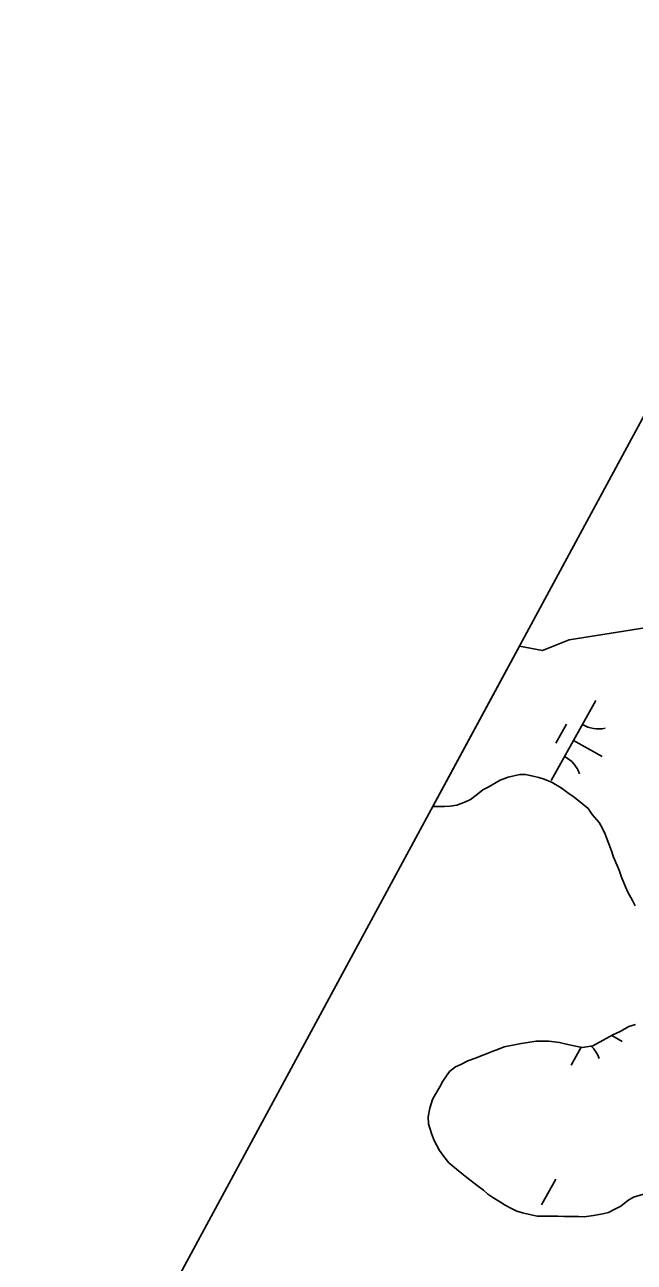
# Model space of a CAD drawing. Extents: x 3923531 to 3943530, y 207391 to 229799.
# Drawn here: x 3930412 to 3930746, y 219861 to 220538 of the extents above; entities that cross this region are included whole.
import ezdxf

# ---------------------------------------------------------------- set-up
doc = ezdxf.new("R2010")
doc.units = 0
for name, color, linetype in [('V-GRID-FRAM', 7, 'Continuous'), ('V-TOPO-SHOR', 7, 'Continuous'), ('V-WETL-SWMP', 7, 'Continuous')]:
    doc.layers.add(name, color=color, linetype=linetype)

msp = doc.modelspace()

# ---------------------------------------------------------------- linework, layer by layer
at = {"layer": 'V-GRID-FRAM'}
msp.add_lwpolyline([(3941569.42, 222286.79), (3934196.47, 209089.08), (3926890.07, 213186.24), (3934009.8, 226348.12), (3941569.42, 222286.79)], dxfattribs=at)
at = {"layer": 'V-TOPO-SHOR'}
msp.add_lwpolyline([(3930683.21, 220198.42), (3930695.89, 220196.05), (3930710.46, 220201.74), (3930751.82, 220208.36)], dxfattribs=at)
at = {"layer": 'V-WETL-SWMP'}
for p, q in [((3930710.46, 220201.74), (3930751.82, 220208.36)), ((3930635.77, 220110.71), (3930683.21, 220198.42)), ((3930683.21, 220198.42), (3930695.89, 220196.05)), ((3930695.89, 220196.05), (3930710.46, 220201.74)), ((3930725.07, 220168.54), (3930700.69, 220124.89)), ((3930709.07, 220155.71), (3930703.22, 220145.24)), ((3930712.88, 220146.71), (3930728.59, 220137.93)), ((3930672.67, 220124.97), (3930666.1, 220121.28)), ((3930677.04, 220126.7), (3930672.67, 220124.97)), ((3930683.39, 220128.22), (3930677.04, 220126.7)), ((3930686.55, 220128.19), (3930683.39, 220128.22)), ((3930690.69, 220127.16), (3930686.55, 220128.19)), ((3930693.85, 220126.53), (3930690.69, 220127.16)), ((3930696.81, 220125.51), (3930693.85, 220126.53)), ((3930701.14, 220123.69), (3930696.81, 220125.51)), ((3930706.06, 220120.86), (3930701.14, 220123.69)), ((3930660.32, 220117.38), (3930656.54, 220114.45)), ((3930663.12, 220119.73), (3930660.32, 220117.38)), ((3930666.1, 220121.28), (3930663.12, 220119.73)), ((3930709.79, 220118.06), (3930706.06, 220120.86)), ((3930713.13, 220115.65), (3930709.79, 220118.06)), ((3930718.03, 220111.84), (3930713.13, 220115.65)), ((3930637.5, 220110.69), (3930635.77, 220110.71)), ((3930642.25, 220110.64), (3930637.5, 220110.69)), ((3930645.42, 220110.81), (3930642.25, 220110.64)), ((3930648.99, 220111.37), (3930645.42, 220110.81)), ((3930653.75, 220113.1), (3930648.99, 220111.37)), ((3930656.54, 220114.45), (3930653.75, 220113.1)), ((3930720.78, 220109.44), (3930718.03, 220111.84)), ((3930723.12, 220106.25), (3930720.78, 220109.44)), ((3930726.83, 220101.86), (3930723.12, 220106.25)), ((3930728.58, 220098.87), (3930726.83, 220101.86)), ((3930730.13, 220095.49), (3930728.58, 220098.87)), ((3930732.25, 220090.13), (3930730.13, 220095.49)), ((3930733.6, 220086.35), (3930732.25, 220090.13)), ((3930734.75, 220082.98), (3930733.6, 220086.35)), ((3930736.68, 220078.41), (3930734.75, 220082.98)), ((3930738.03, 220075.23), (3930736.68, 220078.41)), ((3930739.19, 220072.05), (3930738.03, 220075.23)), ((3930741.31, 220066.69), (3930739.19, 220072.05)), ((3930742.66, 220063.71), (3930741.31, 220066.69)), ((3930745.19, 220059.13), (3930742.66, 220063.71)), ((3930746.54, 220056.35), (3930745.19, 220059.13)), ((3930734.34, 219985.65), (3930738.31, 219987.59)), ((3930738.31, 219987.59), (3930743.09, 219990.31)), ((3930743.09, 219990.31), (3930746.86, 219991.45)), ((3930674.92, 219979.14), (3930680.47, 219980.27)), ((3930680.47, 219980.27), (3930684.24, 219981.02)), ((3930684.24, 219981.02), (3930687.8, 219981.58)), ((3930687.8, 219981.58), (3930692.36, 219982.32)), ((3930692.36, 219982.32), (3930695.72, 219982.29)), ((3930695.72, 219982.29), (3930699.28, 219982.25)), ((3930699.28, 219982.25), (3930705.21, 219981.6)), ((3930705.21, 219981.6), (3930708.17, 219980.78)), ((3930708.17, 219980.78), (3930714.88, 219979.32)), ((3930723.39, 219979.63), (3930729.16, 219982.74)), ((3930729.16, 219982.74), (3930734.34, 219985.65)), ((3930733.75, 219985.32), (3930739.4, 219982.16)), ((3930658.63, 219972.78), (3930663.79, 219974.71)), ((3930663.79, 219974.71), (3930668.36, 219976.64)), ((3930668.36, 219976.64), (3930671.74, 219977.79)), ((3930671.74, 219977.79), (3930674.92, 219979.14)), ((3930716.95, 219978.89), (3930711.5, 219969.12)), ((3930714.88, 219979.32), (3930717.84, 219978.7)), ((3930717.84, 219978.7), (3930723.39, 219979.63)), ((3930644.91, 219965.6), (3930648.29, 219968.14)), ((3930648.29, 219968.14), (3930651.08, 219969.5)), ((3930651.08, 219969.5), (3930655.06, 219971.43)), ((3930655.06, 219971.43), (3930658.63, 219972.78)), ((3930639.68, 219957.35), (3930641.29, 219960.3)), ((3930641.29, 219960.3), (3930644.91, 219965.6)), ((3930635.65, 219950.27), (3930637.26, 219953.22)), ((3930637.26, 219953.22), (3930639.68, 219957.35)), ((3930634.21, 219945.54), (3930635.65, 219950.27)), ((3930633.37, 219940.8), (3930634.21, 219945.54)), ((3930633.53, 219937.04), (3930633.37, 219940.8)), ((3930635.06, 219931.68), (3930633.53, 219937.04)), ((3930636.6, 219927.9), (3930635.06, 219931.68)), ((3930639.51, 219922.53), (3930636.6, 219927.9)), ((3930641.85, 219919.15), (3930639.51, 219922.53)), ((3930644.59, 219915.75), (3930641.85, 219919.15)), ((3930649.88, 219911.35), (3930644.59, 219915.75)), ((3930654.4, 219907.74), (3930649.88, 219911.35)), ((3930660.09, 219903.33), (3930654.4, 219907.74)), ((3930703.22, 219906.7), (3930695.41, 219892.73)), ((3930663.62, 219900.72), (3930660.09, 219903.33)), ((3930665.97, 219898.52), (3930663.62, 219900.72)), ((3930668.72, 219896.71), (3930665.97, 219898.52)), ((3930672.85, 219894.09), (3930668.72, 219896.71)), ((3930675.41, 219892.49), (3930672.85, 219894.09)), ((3930678.16, 219891.07), (3930675.41, 219892.49)), ((3930742.5, 219895.15), (3930738.71, 219892.03)), ((3930745.68, 219896.9), (3930742.5, 219895.15)), ((3930751.24, 219898.63), (3930745.68, 219896.9)), ((3930681.9, 219889.25), (3930678.16, 219891.07)), ((3930684.86, 219888.43), (3930681.9, 219889.25)), ((3930688.02, 219887.61), (3930684.86, 219888.43)), ((3930692.95, 219886.57), (3930688.02, 219887.61)), ((3930696.12, 219886.53), (3930692.95, 219886.57)), ((3930699.28, 219886.5), (3930696.12, 219886.53)), ((3930704.23, 219886.45), (3930699.28, 219886.5)), ((3930707.59, 219886.42), (3930704.23, 219886.45)), ((3930710.76, 219886.38), (3930707.59, 219886.42)), ((3930715.5, 219886.33), (3930710.76, 219886.38)), ((3930718.67, 219886.1), (3930715.5, 219886.33)), ((3930723.82, 219886.84), (3930718.67, 219886.1)), ((3930728.97, 219887.78), (3930723.82, 219886.84)), ((3930731.95, 219888.54), (3930728.97, 219887.78)), ((3930735.92, 219890.47), (3930731.95, 219888.54)), ((3930738.71, 219892.03), (3930735.92, 219890.47))]:
    msp.add_line(p, q, dxfattribs=at)
for centre, start, end in [((3930726.56, 220170.71), 240.03808, 281.58174), ((3930699.62, 220122.48), 20.03808, 61.58174), ((3930710.42, 219966.71), 20.03808, 46.46821)]:
    msp.add_arc(centre, 17.62, start, end, dxfattribs=at)

doc.saveas('drawing.dxf')
